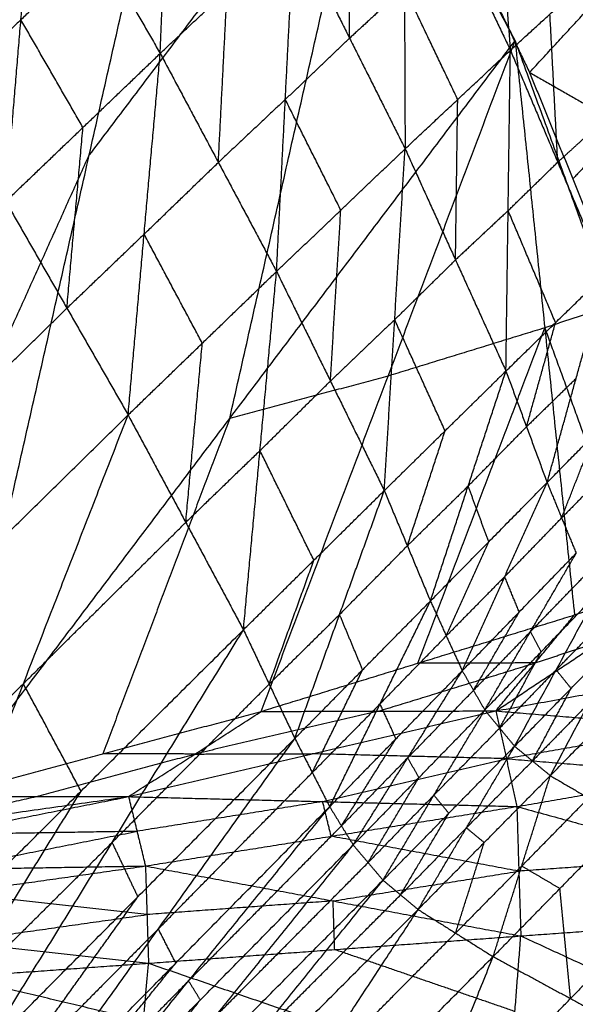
# Model space of a CAD drawing. Header units: millimetres. Extents: x -106 to 110, y -96 to 120.
# Tile 991 of 1020: x 75.26 to 76.72, y 84.95 to 87.53. Entities that reach past the tile are written whole.
import ezdxf

# ---------------------------------------------------------------- set-up
doc = ezdxf.new("R2010")
doc.units = ezdxf.units.MM
doc.header["$MEASUREMENT"] = 0
doc.layers.add('Default', color=7, linetype='Continuous', true_color=0x000000)

msp = doc.modelspace()

# ---------------------------------------------------------------- linework, layer by layer
at = {"layer": 'Default'}
for points in [[(74.2252, 85.3081, 11.1777), (75.0236, 87.0833, 11.1663), (75.822, 88.8584, 11.1549)], [(75.0621, 85.4951, 11.6014), (75.442, 87.1768, 11.3782), (75.822, 88.8584, 11.1549)], [(75.822, 88.8584, 11.1549), (76.1906, 88.1674, 11.4878), (76.5591, 87.4764, 11.8208)], [(75.6282, 87.4431, 13.5193), (75.6465, 87.8952, 13.391), (75.6648, 88.3474, 13.2627)], [(76.4842, 88.2293, 12.8223), (76.5154, 87.8405, 13.0168), (76.5467, 87.4516, 13.2112)], [(76.1906, 88.1674, 11.4878), (75.8163, 87.6721, 11.433), (75.442, 87.1768, 11.3782)], [(75.8106, 86.4858, 11.7111), (76.0006, 87.3266, 11.5995), (76.1906, 88.1674, 11.4878)], [(76.2672, 88.0375, 13.0906), (76.2689, 87.6152, 13.2509), (76.2706, 87.193, 13.4112)], [(76.2672, 88.0375, 13.0906), (76.4069, 87.7445, 13.1509), (76.5467, 87.4516, 13.2112)], [(75.223, 87.0548, 13.6364), (75.2629, 87.5316, 13.5607), (75.3029, 88.0084, 13.485)], [(75.3029, 88.0084, 13.485), (75.4655, 87.7258, 13.5022), (75.6282, 87.4431, 13.5193)], [(76.3285, 87.9543, 11.5699), (76.4628, 87.6738, 11.718), (76.5971, 87.3933, 11.8661)], [(76.125, 87.4832, 13.3708), (76.1241, 87.6943, 13.2907), (76.1233, 87.9054, 13.2105)], [(75.6282, 87.4431, 13.5193), (75.8038, 87.6082, 13.4249), (75.9794, 87.7734, 13.3304)], [(75.9334, 86.8714, 13.5629), (75.9564, 87.3224, 13.4467), (75.9794, 87.7734, 13.3304)], [(75.9794, 87.7734, 13.3304), (76.125, 87.4832, 13.3708), (76.2706, 87.193, 13.4112)], [(75.2629, 87.5316, 13.5607), (75.3642, 87.6287, 13.5314), (75.4655, 87.7258, 13.5022)], [(76.5971, 87.3933, 11.8661), (76.7328, 87.5403, 12.0004), (76.8686, 87.6872, 12.1348)], [(76.5467, 87.4516, 13.2112), (76.6506, 87.5463, 13.097), (76.7545, 87.6409, 12.9827)], [(76.2689, 87.6152, 13.2509), (76.1969, 87.5492, 13.3109), (76.125, 87.4832, 13.3708)], [(76.4086, 87.3223, 13.3112), (76.3388, 87.4688, 13.2811), (76.2689, 87.6152, 13.2509)], [(75.7808, 87.1573, 13.5411), (75.7923, 87.3828, 13.483), (75.8038, 87.6082, 13.4249)], [(76.671, 87.1578, 13.2805), (76.6608, 87.3521, 13.1887), (76.6506, 87.5463, 13.097)], [(75.2629, 87.5316, 13.5607), (75.1585, 87.4316, 13.5971), (75.054, 87.3316, 13.6335)], [(75.4256, 87.249, 13.5779), (75.3443, 87.3903, 13.5693), (75.2629, 87.5316, 13.5607)], [(75.9564, 87.3224, 13.4467), (76.0407, 87.4028, 13.4087), (76.125, 87.4832, 13.3708)], [(75.0621, 85.4951, 11.6014), (75.8106, 86.4858, 11.7111), (76.5591, 87.4764, 11.8208)], [(75.8931, 85.7176, 12.0433), (76.2261, 86.597, 11.932), (76.5591, 87.4764, 11.8208)], [(76.5591, 87.4764, 11.8208), (76.637, 86.7235, 12.1594), (76.7149, 85.9705, 12.498)], [(76.5591, 87.4764, 11.8208), (76.8118, 86.7817, 12.2583), (77.0644, 86.0869, 12.6959)], [(75.223, 87.0548, 13.6364), (75.4256, 87.249, 13.5779), (75.6282, 87.4431, 13.5193)], [(75.544, 86.495, 13.648), (75.5861, 86.9691, 13.5837), (75.6282, 87.4431, 13.5193)], [(75.6282, 87.4431, 13.5193), (75.7808, 87.1573, 13.5411), (75.9334, 86.8714, 13.5629)], [(76.2706, 87.193, 13.4112), (76.4086, 87.3223, 13.3112), (76.5467, 87.4516, 13.2112)], [(76.5351, 86.6102, 13.5057), (76.5409, 87.0309, 13.3585), (76.5467, 87.4516, 13.2112)], [(76.5467, 87.4516, 13.2112), (76.671, 87.1578, 13.2805), (76.7954, 86.864, 13.3498)], [(76.5971, 87.3933, 11.8661), (76.7104, 87.1139, 12.0315), (76.8238, 86.8345, 12.197)], [(76.5971, 87.3933, 11.8661), (76.8421, 87.2532, 12.1544), (77.087, 87.1131, 12.4427)], [(75.9564, 87.3224, 13.4467), (75.8686, 87.2398, 13.4939), (75.7808, 87.1573, 13.5411)], [(76.102, 87.0322, 13.4871), (76.0292, 87.1773, 13.4669), (75.9564, 87.3224, 13.4467)], [(76.4028, 86.9016, 13.4585), (76.4057, 87.112, 13.3849), (76.4086, 87.3223, 13.3112)], [(75.3835, 86.7749, 13.6422), (75.4045, 87.0119, 13.61), (75.4256, 87.249, 13.5779)], [(76.7749, 87.2525, 13.1662), (76.723, 87.2052, 13.2234), (76.671, 87.1578, 13.2805)], [(76.8421, 87.2532, 12.1544), (76.7763, 87.1836, 12.0929), (76.7104, 87.1139, 12.0315)], [(74.6437, 85.4016, 11.3896), (75.0429, 86.2892, 11.3839), (75.442, 87.1768, 11.3782)], [(75.9334, 86.8714, 13.5629), (76.102, 87.0322, 13.4871), (76.2706, 87.193, 13.4112)], [(76.216, 86.2966, 13.6162), (76.2433, 86.7448, 13.5137), (76.2706, 87.193, 13.4112)], [(76.2706, 87.193, 13.4112), (76.4028, 86.9016, 13.4585), (76.5351, 86.6102, 13.5057)], [(75.5861, 86.9691, 13.5837), (75.6834, 87.0632, 13.5624), (75.7808, 87.1573, 13.5411)], [(76.5409, 87.0309, 13.3585), (76.6059, 87.0944, 13.3195), (76.671, 87.1578, 13.2805)], [(75.223, 87.0548, 13.6364), (75.3835, 86.7749, 13.6422), (75.544, 86.495, 13.648)], [(76.0747, 86.584, 13.5895), (76.0883, 86.8081, 13.5383), (76.102, 87.0322, 13.4871)], [(76.5409, 87.0309, 13.3585), (76.4718, 86.9663, 13.4085), (76.4028, 86.9016, 13.4585)], [(76.6652, 86.7371, 13.4278), (76.6031, 86.884, 13.3931), (76.5409, 87.0309, 13.3585)], [(75.5861, 86.9691, 13.5837), (75.4848, 86.872, 13.6129), (75.3835, 86.7749, 13.6422)], [(75.7387, 86.6832, 13.6054), (75.6624, 86.8261, 13.5946), (75.5861, 86.9691, 13.5837)], [(76.2433, 86.7448, 13.5137), (76.3231, 86.8232, 13.4861), (76.4028, 86.9016, 13.4585)], [(75.544, 86.495, 13.648), (75.7387, 86.6832, 13.6054), (75.9334, 86.8714, 13.5629)], [(75.8466, 85.9316, 13.6657), (75.89, 86.4015, 13.6143), (75.9334, 86.8714, 13.5629)], [(75.9334, 86.8714, 13.5629), (76.0747, 86.584, 13.5895), (76.216, 86.2966, 13.6162)], [(76.5351, 86.6102, 13.5057), (76.6652, 86.7371, 13.4278), (76.7954, 86.864, 13.3498)], [(76.6431, 86.3178, 13.5633), (76.7192, 86.5909, 13.4565), (76.7954, 86.864, 13.3498)], [(74.9361, 86.3354, 13.601), (75.1598, 86.5551, 13.6216), (75.3835, 86.7749, 13.6422)], [(76.8118, 86.7817, 12.2583), (76.7244, 86.7526, 12.2088), (76.637, 86.7235, 12.1594)], [(76.2433, 86.7448, 13.5137), (76.159, 86.6644, 13.5516), (76.0747, 86.584, 13.5895)], [(76.3755, 86.4534, 13.561), (76.3094, 86.5991, 13.5373), (76.2433, 86.7448, 13.5137)], [(76.5891, 86.464, 13.5345), (76.6272, 86.6006, 13.4811), (76.6652, 86.7371, 13.4278)], [(76.637, 86.7235, 12.1594), (76.4316, 86.6603, 12.0457), (76.2261, 86.597, 11.932)], [(76.304, 85.8441, 12.2706), (76.4705, 86.2838, 12.215), (76.637, 86.7235, 12.1594)], [(76.637, 86.7235, 12.1594), (76.7633, 86.3761, 12.3782), (76.8897, 86.0287, 12.5969)], [(75.6953, 86.2133, 13.6569), (75.717, 86.4482, 13.6312), (75.7387, 86.6832, 13.6054)], [(76.216, 86.2966, 13.6162), (76.3755, 86.4534, 13.561), (76.5351, 86.6102, 13.5057)], [(76.337, 86.007, 13.6496), (76.436, 86.3086, 13.5777), (76.5351, 86.6102, 13.5057)], [(76.5351, 86.6102, 13.5057), (76.5891, 86.464, 13.5345), (76.6431, 86.3178, 13.5633)], [(76.2261, 86.597, 11.932), (76.0184, 86.5414, 11.8216), (75.8106, 86.4858, 11.7111)], [(75.89, 86.4015, 13.6143), (75.9823, 86.4927, 13.6019), (76.0747, 86.584, 13.5895)], [(76.7192, 86.5909, 13.4565), (76.6542, 86.5275, 13.4955), (76.5891, 86.464, 13.5345)], [(76.6431, 86.3178, 13.5633), (76.7674, 86.4442, 13.4981), (76.8918, 86.5706, 13.433)], [(74.6491, 85.616, 13.5655), (75.0966, 86.0555, 13.6068), (75.544, 86.495, 13.648)], [(74.9948, 85.0856, 13.5384), (75.2694, 85.7903, 13.5932), (75.544, 86.495, 13.648)], [(75.8106, 86.4858, 11.7111), (75.6441, 86.0461, 11.7667), (75.4776, 85.6064, 11.8224)], [(75.544, 86.495, 13.648), (75.6953, 86.2133, 13.6569), (75.8466, 85.9316, 13.6657)], [(76.2765, 86.1518, 13.6329), (76.326, 86.3026, 13.5969), (76.3755, 86.4534, 13.561)], [(76.436, 86.3086, 13.5777), (76.5125, 86.3863, 13.5561), (76.5891, 86.464, 13.5345)], [(76.6812, 86.2251, 13.5824), (76.7243, 86.3347, 13.5403), (76.7674, 86.4442, 13.4981)], [(75.89, 86.4015, 13.6143), (75.7926, 86.3074, 13.6356), (75.6953, 86.2133, 13.6569)], [(76.0313, 86.1141, 13.6409), (75.9606, 86.2578, 13.6276), (75.89, 86.4015, 13.6143)], [(76.8055, 86.3515, 13.5173), (76.7434, 86.2883, 13.5499), (76.6812, 86.2251, 13.5824)], [(75.8466, 85.9316, 13.6657), (76.0313, 86.1141, 13.6409), (76.216, 86.2966, 13.6162)], [(75.9814, 85.6467, 13.6783), (76.0987, 85.9717, 13.6472), (76.216, 86.2966, 13.6162)], [(76.216, 86.2966, 13.6162), (76.2765, 86.1518, 13.6329), (76.337, 86.007, 13.6496)], [(76.436, 86.3086, 13.5777), (76.3562, 86.2302, 13.6053), (76.2765, 86.1518, 13.6329)], [(76.337, 86.007, 13.6496), (76.49, 86.1624, 13.6065), (76.6431, 86.3178, 13.5633)], [(76.4205, 85.8242, 13.6732), (76.5318, 86.071, 13.6183), (76.6431, 86.3178, 13.5633)], [(76.49, 86.1624, 13.6065), (76.463, 86.2355, 13.5921), (76.436, 86.3086, 13.5777)], [(76.6431, 86.3178, 13.5633), (76.6812, 86.2251, 13.5824), (76.7193, 86.1324, 13.6016)], [(76.5318, 86.071, 13.6183), (76.6065, 86.148, 13.6004), (76.6812, 86.2251, 13.5824)], [(75.2694, 85.7903, 13.5932), (75.4823, 86.0018, 13.625), (75.6953, 86.2133, 13.6569)], [(76.0987, 85.9717, 13.6472), (76.1876, 86.0617, 13.6401), (76.2765, 86.1518, 13.6329)], [(76.3787, 85.9156, 13.6614), (76.4344, 86.039, 13.6339), (76.49, 86.1624, 13.6065)], [(75.914, 85.7892, 13.672), (75.9726, 85.9516, 13.6565), (76.0313, 86.1141, 13.6409)], [(76.4205, 85.8242, 13.6732), (76.5699, 85.9783, 13.6374), (76.7193, 86.1324, 13.6016)], [(76.4796, 85.7212, 13.6868), (76.5994, 85.9268, 13.6442), (76.7193, 86.1324, 13.6016)], [(76.5087, 85.7189, 11.8854), (76.7866, 85.9029, 12.2907), (77.0644, 86.0869, 12.6959)], [(76.7149, 85.9705, 12.498), (76.8897, 86.0287, 12.5969), (77.0644, 86.0869, 12.6959)], [(76.5318, 86.071, 13.6183), (76.4553, 85.9933, 13.6398), (76.3787, 85.9156, 13.6614)], [(76.5699, 85.9783, 13.6374), (76.5509, 86.0246, 13.6278), (76.5318, 86.071, 13.6183)], [(76.5994, 85.9268, 13.6442), (76.6735, 86.0033, 13.628), (76.7476, 86.0798, 13.6118)], [(76.4796, 85.7212, 13.6868), (76.6278, 85.8741, 13.6544), (76.7759, 86.0271, 13.622)], [(76.5579, 85.6262, 13.6956), (76.6669, 85.8266, 13.6588), (76.7759, 86.0271, 13.622)], [(75.9814, 85.6467, 13.6783), (76.1592, 85.8269, 13.664), (76.337, 86.007, 13.6496)], [(76.0728, 85.4676, 13.689), (76.2049, 85.7373, 13.6693), (76.337, 86.007, 13.6496)], [(76.337, 86.007, 13.6496), (76.3787, 85.9156, 13.6614), (76.4205, 85.8242, 13.6732)], [(75.8931, 85.7176, 12.0433), (76.304, 85.8441, 12.2706), (76.7149, 85.9705, 12.498)], [(76.0987, 85.9717, 13.6472), (76.0063, 85.8804, 13.6596), (75.914, 85.7892, 13.672)], [(76.1592, 85.8269, 13.664), (76.1289, 85.8993, 13.6556), (76.0987, 85.9717, 13.6472)], [(76.45, 85.7727, 13.68), (76.51, 85.8755, 13.6587), (76.5699, 85.9783, 13.6374)], [(76.5087, 85.7189, 11.8854), (76.6118, 85.8447, 12.1917), (76.7149, 85.9705, 12.498)], [(76.6669, 85.8266, 13.6588), (76.741, 85.9025, 13.6434), (76.8152, 85.9785, 13.6279)], [(74.9948, 85.0856, 13.5384), (75.4207, 85.5086, 13.6021), (75.8466, 85.9316, 13.6657)], [(75.1581, 84.8166, 13.5245), (75.5023, 85.3741, 13.5951), (75.8466, 85.9316, 13.6657)], [(75.8466, 85.9316, 13.6657), (75.914, 85.7892, 13.672), (75.9814, 85.6467, 13.6783)], [(76.5087, 85.7189, 11.8854), (77.0884, 85.8257, 12.0641), (77.6682, 85.9325, 12.2427)], [(76.2049, 85.7373, 13.6693), (76.2918, 85.8264, 13.6654), (76.3787, 85.9156, 13.6614)], [(76.5994, 85.9268, 13.6442), (76.5247, 85.8497, 13.6621), (76.45, 85.7727, 13.68)], [(76.5579, 85.6262, 13.6956), (76.7061, 85.778, 13.6647), (76.8544, 85.9299, 13.6339)], [(76.6278, 85.8741, 13.6544), (76.6136, 85.9005, 13.6493), (76.5994, 85.9268, 13.6442)], [(76.6516, 85.5492, 13.6954), (76.753, 85.7396, 13.6646), (76.8544, 85.9299, 13.6339)], [(76.6118, 85.8447, 12.1917), (76.6992, 85.8738, 12.2412), (76.7866, 85.9029, 12.2907)], [(76.5187, 85.6737, 13.6912), (76.5732, 85.7739, 13.6728), (76.6278, 85.8741, 13.6544)], [(76.2009, 85.7183, 11.9644), (76.4064, 85.7815, 12.078), (76.6118, 85.8447, 12.1917)], [(76.6118, 85.8447, 12.1917), (76.4579, 85.8444, 12.2312), (76.304, 85.8441, 12.2706)], [(76.6516, 85.5492, 13.6954), (76.8006, 85.701, 13.6635), (76.9496, 85.8528, 13.6316)], [(76.0271, 85.5572, 13.6837), (76.0931, 85.692, 13.6738), (76.1592, 85.8269, 13.664)], [(76.0728, 85.4676, 13.689), (76.2467, 85.6459, 13.6811), (76.4205, 85.8242, 13.6732)], [(76.1344, 85.3674, 13.6963), (76.2775, 85.5958, 13.6848), (76.4205, 85.8242, 13.6732)], [(76.4205, 85.8242, 13.6732), (76.45, 85.7727, 13.68), (76.4796, 85.7212, 13.6868)], [(76.6669, 85.8266, 13.6588), (76.5928, 85.7501, 13.675), (76.5187, 85.6737, 13.6912)], [(76.7061, 85.778, 13.6647), (76.6865, 85.8023, 13.6618), (76.6669, 85.8266, 13.6588)], [(75.2694, 85.7903, 13.5932), (75.0457, 85.5706, 13.5726), (74.822, 85.3508, 13.552)], [(75.4207, 85.5086, 13.6021), (75.3451, 85.6495, 13.5977), (75.2694, 85.7903, 13.5932)], [(75.5023, 85.3741, 13.5951), (75.7082, 85.5816, 13.6336), (75.914, 85.7892, 13.672)], [(76.6048, 85.5877, 13.6955), (76.6554, 85.6829, 13.6801), (76.7061, 85.778, 13.6647)], [(76.2775, 85.5958, 13.6848), (76.3638, 85.6842, 13.6824), (76.45, 85.7727, 13.68)], [(76.2049, 85.7373, 13.6693), (76.116, 85.6472, 13.6765), (76.0271, 85.5572, 13.6837)], [(76.2467, 85.6459, 13.6811), (76.2258, 85.6916, 13.6752), (76.2049, 85.7373, 13.6693)], [(76.753, 85.7396, 13.6646), (76.6789, 85.6636, 13.6801), (76.6048, 85.5877, 13.6955)], [(75.0621, 85.4951, 11.6014), (75.4776, 85.6064, 11.8224), (75.8931, 85.7176, 12.0433)], [(75.5452, 85.4941, 11.462), (76.027, 85.6065, 11.6737), (76.5087, 85.7189, 11.8854)], [(75.5452, 85.4941, 11.462), (75.7192, 85.6059, 11.7526), (75.8931, 85.7176, 12.0433)], [(76.2009, 85.7183, 11.9644), (75.96, 85.6621, 11.8585), (75.7192, 85.6059, 11.7526)], [(75.8931, 85.7176, 12.0433), (76.2009, 85.7183, 11.9644), (76.5087, 85.7189, 11.8854)], [(76.1344, 85.3674, 13.6963), (76.307, 85.5443, 13.6915), (76.4796, 85.7212, 13.6868)], [(76.2127, 85.2749, 13.7021), (76.3461, 85.498, 13.6944), (76.4796, 85.7212, 13.6868)], [(76.4796, 85.7212, 13.6868), (76.5187, 85.6737, 13.6912), (76.5579, 85.6262, 13.6956)], [(76.5087, 85.7189, 11.8854), (76.5362, 85.5936, 11.6753), (76.5637, 85.4682, 11.4651)], [(76.5087, 85.7189, 11.8854), (77.0198, 85.6769, 11.8427), (77.531, 85.6349, 11.7999)], [(76.3461, 85.498, 13.6944), (76.4324, 85.5858, 13.6928), (76.5187, 85.6737, 13.6912)], [(77.0198, 85.6769, 11.8427), (76.778, 85.6352, 11.759), (76.5362, 85.5936, 11.6753)], [(75.1581, 84.8166, 13.5245), (75.5697, 85.2316, 13.6014), (75.9814, 85.6467, 13.6783)], [(75.2655, 84.6479, 13.5181), (75.6234, 85.1473, 13.5982), (75.9814, 85.6467, 13.6783)], [(75.9814, 85.6467, 13.6783), (76.0271, 85.5572, 13.6837), (76.0728, 85.4676, 13.689)], [(76.1036, 85.4175, 13.6927), (76.1751, 85.5317, 13.6869), (76.2467, 85.6459, 13.6811)], [(76.2127, 85.2749, 13.7021), (76.3853, 85.4505, 13.6989), (76.5579, 85.6262, 13.6956)], [(76.3047, 85.1981, 13.7036), (76.4313, 85.4121, 13.6996), (76.5579, 85.6262, 13.6956)], [(76.5579, 85.6262, 13.6956), (76.6048, 85.5877, 13.6955), (76.6516, 85.5492, 13.6954)], [(76.5637, 85.4682, 11.4651), (77.0473, 85.5516, 11.6325), (77.531, 85.6349, 11.7999)], [(75.3037, 85.4946, 11.5317), (75.5114, 85.5502, 11.6422), (75.7192, 85.6059, 11.7526)], [(75.7192, 85.6059, 11.7526), (75.5984, 85.6061, 11.7875), (75.4776, 85.6064, 11.8224)], [(75.7192, 85.6059, 11.7526), (75.8731, 85.6062, 11.7132), (76.027, 85.6065, 11.6737)], [(76.5362, 85.5936, 11.6753), (76.2816, 85.6, 11.6745), (76.027, 85.6065, 11.6737)], [(76.2775, 85.5958, 13.6848), (76.1905, 85.5066, 13.6887), (76.1036, 85.4175, 13.6927)], [(76.307, 85.5443, 13.6915), (76.2922, 85.57, 13.6882), (76.2775, 85.5958, 13.6848)], [(76.0545, 85.4811, 11.4636), (76.2953, 85.5373, 11.5694), (76.5362, 85.5936, 11.6753)], [(76.4313, 85.4121, 13.6996), (76.518, 85.4999, 13.6975), (76.6048, 85.5877, 13.6955)], [(76.5362, 85.5936, 11.6753), (76.7918, 85.5726, 11.6539), (77.0473, 85.5516, 11.6325)], [(75.6234, 85.1473, 13.5982), (75.8253, 85.3522, 13.641), (76.0271, 85.5572, 13.6837)], [(76.1735, 85.3211, 13.6992), (76.2403, 85.4327, 13.6954), (76.307, 85.5443, 13.6915)], [(76.3047, 85.1981, 13.7036), (76.4781, 85.3737, 13.6995), (76.6516, 85.5492, 13.6954)], [(76.5015, 85.0745, 13.6989), (76.5765, 85.3119, 13.6972), (76.6516, 85.5492, 13.6954)], [(76.6516, 85.5492, 13.6954), (76.7517, 85.4905, 13.688), (76.8518, 85.4317, 13.6805)], [(74.2252, 85.3081, 11.1777), (74.8852, 85.4011, 11.3199), (75.5452, 85.4941, 11.462)], [(74.546, 85.295, 11.0352), (75.0456, 85.3946, 11.2486), (75.5452, 85.4941, 11.462)], [(74.8852, 85.4011, 11.3199), (75.0944, 85.4479, 11.4258), (75.3037, 85.4946, 11.5317)], [(75.0621, 85.4951, 11.6014), (75.3037, 85.4946, 11.5317), (75.5452, 85.4941, 11.462)], [(75.0764, 84.9511, 13.5315), (75.2486, 85.2299, 13.5668), (75.4207, 85.5086, 13.6021)], [(75.5452, 85.4941, 11.462), (75.5674, 85.4032, 11.2937), (75.5895, 85.3123, 11.1254)], [(75.5452, 85.4941, 11.462), (76.0545, 85.4811, 11.4636), (76.5637, 85.4682, 11.4651)], [(76.3461, 85.498, 13.6944), (76.2598, 85.4096, 13.6968), (76.1735, 85.3211, 13.6992)], [(76.3853, 85.4505, 13.6989), (76.3657, 85.4743, 13.6967), (76.3461, 85.498, 13.6944)], [(75.2655, 84.6479, 13.5181), (75.6691, 85.0578, 13.6036), (76.0728, 85.4676, 13.689)], [(75.3327, 84.5544, 13.5167), (75.7027, 85.011, 13.6029), (76.0728, 85.4676, 13.689)], [(76.0545, 85.4811, 11.4636), (75.8109, 85.4422, 11.3786), (75.5674, 85.4032, 11.2937)], [(75.5895, 85.3123, 11.1254), (76.0766, 85.3902, 11.2953), (76.5637, 85.4682, 11.4651)], [(76.0766, 85.3902, 11.2953), (76.0655, 85.4357, 11.3794), (76.0545, 85.4811, 11.4636)], [(76.0728, 85.4676, 13.689), (76.1036, 85.4175, 13.6927), (76.1344, 85.3674, 13.6963)], [(76.5637, 85.4682, 11.4651), (76.5689, 85.2986, 11.2877), (76.5742, 85.1289, 11.1103)], [(76.5637, 85.4682, 11.4651), (77.0549, 85.3335, 11.4162), (77.5461, 85.1988, 11.3672)], [(76.5765, 85.3119, 13.6972), (76.6641, 85.4012, 13.6926), (76.7517, 85.4905, 13.688)], [(76.2587, 85.2365, 13.7028), (76.322, 85.3435, 13.7009), (76.3853, 85.4505, 13.6989)], [(75.7027, 85.011, 13.6029), (75.9032, 85.2142, 13.6478), (76.1036, 85.4175, 13.6927)], [(76.5015, 85.0745, 13.6989), (76.6766, 85.2531, 13.6897), (76.8518, 85.4317, 13.6805)], [(75.5674, 85.4032, 11.2937), (75.3065, 85.3989, 11.2712), (75.0456, 85.3946, 11.2486)], [(75.0678, 85.3037, 11.0803), (75.3176, 85.3534, 11.187), (75.5674, 85.4032, 11.2937)], [(76.5689, 85.2986, 11.2877), (76.3227, 85.3444, 11.2915), (76.0766, 85.3902, 11.2953)], [(76.4313, 85.4121, 13.6996), (76.345, 85.3243, 13.7012), (76.2587, 85.2365, 13.7028)], [(76.4781, 85.3737, 13.6995), (76.4547, 85.3929, 13.6995), (76.4313, 85.4121, 13.6996)], [(75.5023, 85.3741, 13.5951), (75.2894, 85.1626, 13.5633), (75.0764, 84.9511, 13.5315)], [(75.3327, 84.5544, 13.5167), (75.7336, 84.9609, 13.6065), (76.1344, 85.3674, 13.6963)], [(75.4109, 84.4669, 13.5178), (75.7727, 84.9171, 13.6071), (76.1344, 85.3674, 13.6963)], [(75.5697, 85.2316, 13.6014), (75.536, 85.3029, 13.5982), (75.5023, 85.3741, 13.5951)], [(76.1344, 85.3674, 13.6963), (76.1735, 85.3211, 13.6992), (76.2127, 85.2749, 13.7021)], [(76.4031, 85.1363, 13.7012), (76.4406, 85.255, 13.7004), (76.4781, 85.3737, 13.6995)], [(74.546, 85.295, 11.0352), (75.0678, 85.3037, 11.0803), (75.5895, 85.3123, 11.1254)], [(74.5861, 85.1698, 10.7757), (75.0878, 85.2411, 10.9506), (75.5895, 85.3123, 11.1254)], [(75.5895, 85.3123, 11.1254), (75.5935, 85.1848, 10.9836), (75.5976, 85.0573, 10.8418)], [(75.5895, 85.3123, 11.1254), (76.0818, 85.2206, 11.1179), (76.5742, 85.1289, 11.1103)], [(75.7727, 84.9171, 13.6071), (75.9731, 85.1191, 13.6531), (76.1735, 85.3211, 13.6992)], [(76.5765, 85.3119, 13.6972), (76.4898, 85.2241, 13.6992), (76.4031, 85.1363, 13.7012)], [(77.0549, 85.3335, 11.4162), (76.8119, 85.316, 11.3519), (76.5689, 85.2986, 11.2877)], [(76.6766, 85.2531, 13.6897), (76.6266, 85.2825, 13.6934), (76.5765, 85.3119, 13.6972)], [(76.0818, 85.2206, 11.1179), (76.3254, 85.2596, 11.2028), (76.5689, 85.2986, 11.2877)], [(75.4109, 84.4669, 13.5178), (75.8118, 84.8709, 13.61), (76.2127, 85.2749, 13.7021)], [(75.4988, 84.3899, 13.5208), (75.8558, 84.8324, 13.6115), (76.2127, 85.2749, 13.7021)], [(76.2127, 85.2749, 13.7021), (76.2587, 85.2365, 13.7028), (76.3047, 85.1981, 13.7036)], [(75.5935, 85.1848, 10.9836), (75.3407, 85.2129, 10.9671), (75.0878, 85.2411, 10.9506)], [(75.8558, 84.8324, 13.6115), (76.0572, 85.0344, 13.6572), (76.2587, 85.2365, 13.7028)], [(76.7045, 84.9646, 13.6867), (76.6906, 85.1088, 13.6882), (76.6766, 85.2531, 13.6897)], [(75.2118, 84.7323, 13.5213), (75.3908, 84.982, 13.5613), (75.5697, 85.2316, 13.6014)], [(76.0818, 85.2206, 11.1179), (75.8377, 85.2027, 11.0508), (75.5935, 85.1848, 10.9836)], [(76.0859, 85.0931, 10.9761), (76.0838, 85.1569, 11.047), (76.0818, 85.2206, 11.1179)], [(75.0918, 85.1136, 10.8088), (75.3427, 85.1492, 10.8962), (75.5935, 85.1848, 10.9836)], [(75.4988, 84.3899, 13.5208), (75.9018, 84.794, 13.6122), (76.3047, 85.1981, 13.7036)], [(75.6859, 84.2537, 13.5288), (75.9953, 84.7259, 13.6162), (76.3047, 85.1981, 13.7036)], [(76.3047, 85.1981, 13.7036), (76.4031, 85.1363, 13.7012), (76.5015, 85.0745, 13.6989)], [(76.5742, 85.1289, 11.1103), (77.0601, 85.1639, 11.2388), (77.5461, 85.1988, 11.3672)], [(74.5861, 85.1698, 10.7757), (75.0918, 85.1136, 10.8088), (75.5976, 85.0573, 10.8418)], [(75.6234, 85.1473, 13.5982), (75.4176, 84.9398, 13.5598), (75.2118, 84.7323, 13.5213)], [(75.6691, 85.0578, 13.6036), (75.6463, 85.1026, 13.6009), (75.6234, 85.1473, 13.5982)], [(75.9953, 84.7259, 13.6162), (76.1992, 84.9311, 13.6587), (76.4031, 85.1363, 13.7012)], [(76.8796, 85.1432, 13.6775), (76.7921, 85.0539, 13.6821), (76.7045, 84.9646, 13.6867)], [(75.5976, 85.0573, 10.8418), (76.0859, 85.0931, 10.9761), (76.5742, 85.1289, 11.1103)], [(76.5432, 84.7325, 10.8485), (76.5587, 84.9307, 10.9794), (76.5742, 85.1289, 11.1103)], [(76.5742, 85.1289, 11.1103), (77.0427, 84.9131, 11.0773), (77.5113, 84.6972, 11.0442)], [(76.5587, 84.9307, 10.9794), (76.3223, 85.0119, 10.9778), (76.0859, 85.0931, 10.9761)], [(74.5956, 84.9856, 10.5567), (75.0966, 85.0214, 10.6993), (75.5976, 85.0573, 10.8418)], [(75.2991, 84.6012, 13.5174), (75.4841, 84.8295, 13.5605), (75.6691, 85.0578, 13.6036)], [(75.571, 84.7535, 10.6354), (75.5843, 84.9054, 10.7386), (75.5976, 85.0573, 10.8418)], [(75.5976, 85.0573, 10.8418), (76.0704, 84.8949, 10.8452), (76.5432, 84.7325, 10.8485)], [(75.6859, 84.2537, 13.5288), (76.0937, 84.6641, 13.6138), (76.5015, 85.0745, 13.6989)], [(76.0694, 83.9963, 13.5429), (76.2854, 84.5354, 13.6209), (76.5015, 85.0745, 13.6989)], [(76.5015, 85.0745, 13.6989), (76.7045, 84.9646, 13.6867), (76.9075, 84.8547, 13.6745)], [(75.5843, 84.9054, 10.7386), (75.3404, 84.9634, 10.7189), (75.0966, 85.0214, 10.6993)], [(75.7027, 85.011, 13.6029), (75.5009, 84.8061, 13.5601), (75.2991, 84.6012, 13.5174)], [(75.7336, 84.9609, 13.6065), (75.7182, 84.9859, 13.6047), (75.7027, 85.011, 13.6029)], [(74.5956, 84.9856, 10.5567), (75.0833, 84.8695, 10.596), (75.571, 84.7535, 10.6354)], [(75.3718, 84.5106, 13.5172), (75.5527, 84.7357, 13.5619), (75.7336, 84.9609, 13.6065)], [(76.2854, 84.5354, 13.6209), (76.4949, 84.75, 13.6538), (76.7045, 84.9646, 13.6867)]]:
    msp.add_open_spline(points, degree=2, dxfattribs=at)

doc.saveas('drawing.dxf')
